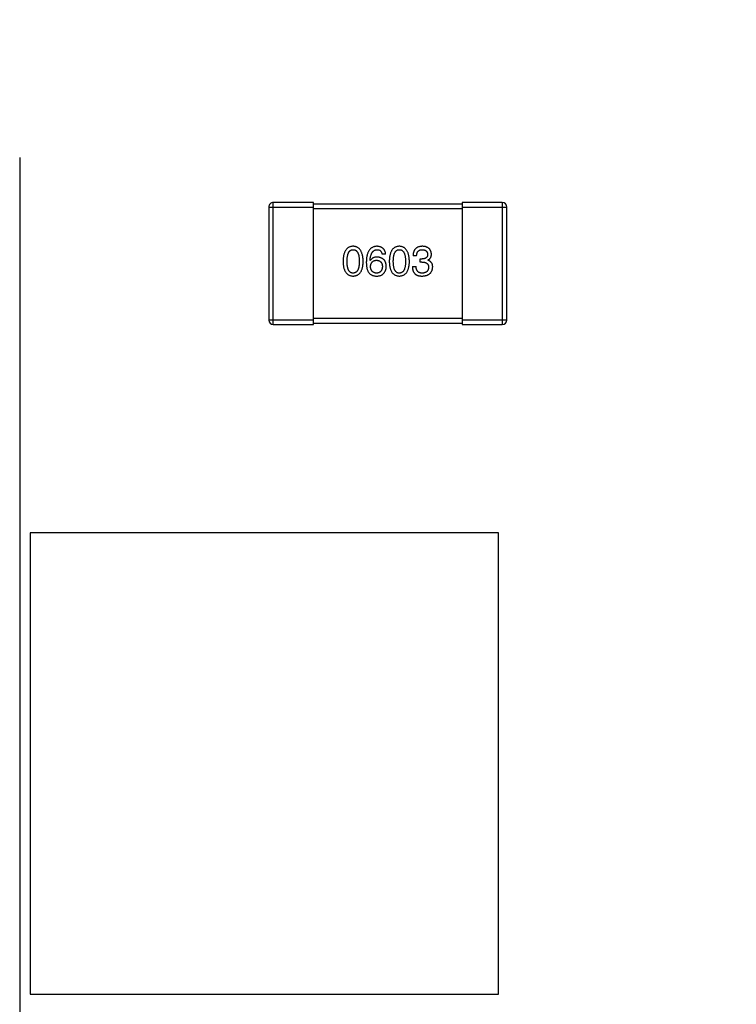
# Model space of a CAD drawing. Header units: millimetres. Extents: x 42 to 554, y 166 to 335.
# Tile 299 of 410: x 452.75 to 457.57, y 198.4 to 205.01. Entities that reach past the tile are written whole.
import ezdxf

# ---------------------------------------------------------------- set-up
doc = ezdxf.new("R2010")
doc.units = ezdxf.units.MM
doc.header["$LTSCALE"] = 30.734
doc.header["$PDMODE"] = 3
doc.header["$PDSIZE"] = 0.3125
doc.layers.get('0').update_dxf_attribs({"linetype": 'CONTINUOUS'})
doc.layers.get('Defpoints').update_dxf_attribs({"linetype": 'CONTINUOUS'})
doc.layers.add('Dim', color=6, linetype='CONTINUOUS', lineweight=13)
doc.styles.get("Standard").update_dxf_attribs({"font": 'txt', "width": 0.8})
doc.dimstyles.new('ISO-25_WS', dxfattribs={"dimscale": 1.8, "dimtxt": 2.5, "dimasz": 1.5, "dimexe": 1.25, "dimexo": 0.625, "dimtad": 1, "dimdsep": 46, "dimtxsty": 'Standard', "dimcen": 2.5, "dimadec": 0, "dimazin": 0, "dimtfac": 1, "dimtmove": 0, "dimatfit": 3, "dimfxl": 1, "dimtolj": 1, "dimtzin": 0, "dimarcsym": 0})

# ---------------------------------------------------------------- blocks, each defined once
blk = doc.blocks.new('*D40')
at = {"layer": 'Defpoints', "color": 0}
for p in [(452.7491, 205.2121), (494.7491, 205.2121), (494.7491, 197.2342)]:
    blk.add_point(p, dxfattribs=at)
at = {"layer": 'Dim', "color": 0, "lineweight": -2}
for p, q in [((452.7491, 204.0871), (452.7491, 194.9842)), ((494.7491, 204.0871), (494.7491, 194.9842)), ((455.4491, 197.2342), (492.0491, 197.2342))]:
    blk.add_line(p, q, dxfattribs=at)
at = {"layer": 'Dim', "color": 0}
for points in [[(455.4491, 197.6842), (455.4491, 196.7842), (452.7491, 197.2342)], [(492.0491, 196.7842), (492.0491, 197.6842), (494.7491, 197.2342)]]:
    blk.add_solid(points, dxfattribs=at)
at = {"layer": 'Dim', "color": 0, "insert": (473.7491, 200.6092), "char_height": 4.5, "attachment_point": 5}
blk.add_mtext('\\A1;42', dxfattribs=at)

msp = doc.modelspace()

# ---------------------------------------------------------------- linework, layer by layer
at = {"linetype": 'Continuous'}
for p, q in [((454.4245, 203.7531), (454.7245, 203.7531)), ((454.4245, 203.7531), (454.4245, 202.9931)), ((454.7245, 203.7831), (454.4545, 203.7831)), ((454.4545, 202.9631), (454.4545, 203.7831)), ((454.7245, 202.9631), (454.7245, 203.7831)), ((455.7245, 203.7731), (454.7245, 203.7731)), ((454.7245, 203.7431), (455.7245, 203.7431)), ((455.9945, 203.7831), (455.7245, 203.7831)), ((455.7245, 203.7831), (455.7245, 202.9631)), ((455.7245, 203.7531), (456.0245, 203.7531)), ((455.9945, 203.7831), (455.9945, 202.9631)), ((456.0245, 202.9931), (456.0245, 203.7531)), ((455.1062, 203.3932), (455.1051, 203.3943)), ((455.21, 203.4369), (455.186, 203.4369)), ((455.4181, 203.4249), (455.3941, 203.4249)), ((455.4422, 203.4041), (455.4553, 203.4041)), ((455.4422, 203.3834), (455.4422, 203.4041)), ((455.4936, 203.3965), (455.4936, 203.3954)), ((455.3897, 203.3528), (455.4149, 203.3528)), ((455.4542, 203.3834), (455.4422, 203.3834)), ((454.7245, 202.9931), (454.4245, 202.9931)), ((455.7245, 203.0031), (454.7245, 203.0031)), ((456.0245, 202.9931), (455.7245, 202.9931)), ((454.4545, 202.9631), (454.7245, 202.9631)), ((454.7245, 202.9731), (455.7245, 202.9731)), ((455.7245, 202.9631), (455.9945, 202.9631)), ((455.9694, 201.5644), (452.8194, 201.5644)), ((452.8194, 201.5644), (452.8194, 198.4644)), ((455.9694, 198.4644), (455.9694, 201.5644)), ((452.8194, 198.4644), (455.9694, 198.4644))]:
    msp.add_line(p, q, dxfattribs=at)
for centre, start, end in [((454.4545, 203.7531), 90.00001, 180.00001), ((455.9945, 203.7531), 0.00001, 90.00001), ((454.4545, 202.9931), 180.00001, 270.00001), ((455.9945, 202.9931), 270.00001, 0.00001)]:
    msp.add_arc(centre, 0.03, start, end, dxfattribs=at)
for points, knots in [([(454.9912, 203.4894), (454.9885, 203.4893), (454.9834, 203.489), (454.9758, 203.4877), (454.9689, 203.4856), (454.9623, 203.4828), (454.9563, 203.4791), (454.9508, 203.4746), (454.9458, 203.4694), (454.9413, 203.4634), (454.9373, 203.4566), (454.9338, 203.449), (454.9308, 203.4407), (454.9283, 203.4316), (454.9263, 203.4217), (454.9249, 203.4111), (454.9238, 203.3997), (454.9236, 203.3918), (454.9234, 203.3877)], [0, 0, 0, 0, 0.057911, 0.113262, 0.165956, 0.217443, 0.268511, 0.319665, 0.372, 0.426129, 0.483365, 0.543779, 0.607756, 0.676562, 0.749704, 0.827713, 0.911177, 1, 1, 1, 1]), ([(454.9508, 203.3877), (454.9508, 203.3909), (454.9508, 203.3971), (454.9513, 203.406), (454.9521, 203.4143), (454.9531, 203.422), (454.9546, 203.4291), (454.9563, 203.4356), (454.9583, 203.4414), (454.9607, 203.4467), (454.9634, 203.4513), (454.9664, 203.4554), (454.9698, 203.4588), (454.9734, 203.4616), (454.9774, 203.4638), (454.9817, 203.4653), (454.9864, 203.4662), (454.9896, 203.4664), (454.9912, 203.4664)], [0, 0, 0, 0, 0.096452, 0.187278, 0.271765, 0.350519, 0.423437, 0.491321, 0.554011, 0.612224, 0.666281, 0.717003, 0.764884, 0.811423, 0.856783, 0.902993, 0.950236, 1, 1, 1, 1]), ([(455.0589, 203.3877), (455.0588, 203.3918), (455.0584, 203.3996), (455.0573, 203.4109), (455.0557, 203.4214), (455.0536, 203.4312), (455.0511, 203.4403), (455.0481, 203.4485), (455.0446, 203.4561), (455.0405, 203.4628), (455.036, 203.4689), (455.0311, 203.4742), (455.0256, 203.4786), (455.0197, 203.4824), (455.0132, 203.4853), (455.0063, 203.4875), (454.9989, 203.4889), (454.9938, 203.4892), (454.9912, 203.4894)], [0, 0, 0, 0, 0.088475, 0.171606, 0.249595, 0.322626, 0.391327, 0.455765, 0.516374, 0.573675, 0.628522, 0.681161, 0.732559, 0.783563, 0.83504, 0.887639, 0.942585, 1, 1, 1, 1]), ([(454.9912, 203.4664), (454.9929, 203.4664), (454.9961, 203.4662), (455.0009, 203.4653), (455.0053, 203.4638), (455.0095, 203.4616), (455.0132, 203.4588), (455.0166, 203.4554), (455.0197, 203.4513), (455.0225, 203.4467), (455.0249, 203.4414), (455.027, 203.4356), (455.0288, 203.4291), (455.0302, 203.422), (455.0313, 203.4143), (455.0321, 203.406), (455.0326, 203.3971), (455.0327, 203.3909), (455.0327, 203.3877)], [0, 0, 0, 0, 0.050604, 0.098688, 0.145699, 0.191791, 0.238625, 0.286717, 0.337546, 0.391814, 0.449755, 0.512106, 0.579685, 0.652048, 0.730262, 0.814146, 0.904281, 1, 1, 1, 1]), ([(455.1521, 203.4894), (455.1493, 203.4892), (455.1437, 203.4889), (455.1357, 203.4874), (455.1283, 203.4851), (455.1213, 203.4821), (455.1149, 203.4782), (455.109, 203.4735), (455.1037, 203.4681), (455.0989, 203.4617), (455.0946, 203.4547), (455.0909, 203.4468), (455.0877, 203.4382), (455.0851, 203.4288), (455.083, 203.4185), (455.0815, 203.4075), (455.0803, 203.3957), (455.0801, 203.3876), (455.08, 203.3834)], [0, 0, 0, 0, 0.058957, 0.115262, 0.16907, 0.221312, 0.273147, 0.324961, 0.377649, 0.432026, 0.488925, 0.549039, 0.612912, 0.680653, 0.753056, 0.830314, 0.912483, 1, 1, 1, 1]), ([(455.1051, 203.3943), (455.1053, 203.3971), (455.1057, 203.4026), (455.1067, 203.4106), (455.108, 203.418), (455.1096, 203.4249), (455.1115, 203.4313), (455.1136, 203.4372), (455.1161, 203.4425), (455.1189, 203.4473), (455.122, 203.4515), (455.1254, 203.4553), (455.1291, 203.4585), (455.1331, 203.4611), (455.1374, 203.4634), (455.1421, 203.4649), (455.147, 203.466), (455.1504, 203.4663), (455.1521, 203.4664)], [0, 0, 0, 0, 0.089218, 0.173709, 0.252753, 0.326963, 0.397099, 0.462534, 0.524018, 0.582178, 0.637235, 0.689955, 0.741228, 0.791618, 0.841661, 0.892925, 0.945259, 1, 1, 1, 1]), ([(455.21, 203.4369), (455.2098, 203.4389), (455.2093, 203.4428), (455.208, 203.4484), (455.2064, 203.4537), (455.2044, 203.4586), (455.2021, 203.4632), (455.1994, 203.4674), (455.1963, 203.4712), (455.1929, 203.4747), (455.189, 203.4778), (455.1848, 203.4806), (455.1803, 203.483), (455.1753, 203.485), (455.17, 203.4866), (455.1644, 203.4879), (455.1584, 203.4889), (455.1542, 203.4892), (455.1521, 203.4894)], [0, 0, 0, 0, 0.06947, 0.136096, 0.199592, 0.260665, 0.319672, 0.377156, 0.433415, 0.489984, 0.546535, 0.604276, 0.663499, 0.725182, 0.788953, 0.855683, 0.926216, 1, 1, 1, 1]), ([(455.1521, 203.4664), (455.1543, 203.4664), (455.1587, 203.4662), (455.1648, 203.4648), (455.1702, 203.4625), (455.1749, 203.4592), (455.1788, 203.4549), (455.182, 203.4498), (455.1845, 203.4437), (455.1855, 203.4392), (455.186, 203.4369)], [0, 0, 0, 0, 0.136586, 0.261496, 0.378089, 0.490612, 0.605522, 0.725767, 0.8561, 1, 1, 1, 1]), ([(455.3021, 203.4894), (455.2994, 203.4893), (455.2942, 203.489), (455.2867, 203.4877), (455.2797, 203.4856), (455.2732, 203.4828), (455.2672, 203.4791), (455.2616, 203.4746), (455.2566, 203.4694), (455.2522, 203.4634), (455.2481, 203.4566), (455.2447, 203.449), (455.2417, 203.4407), (455.2392, 203.4316), (455.2372, 203.4217), (455.2357, 203.4111), (455.2347, 203.3997), (455.2344, 203.3918), (455.2343, 203.3877)], [0, 0, 0, 0, 0.057911, 0.113262, 0.165956, 0.217443, 0.268511, 0.319665, 0.372, 0.426129, 0.483365, 0.543779, 0.607756, 0.676562, 0.749704, 0.827713, 0.911177, 1, 1, 1, 1]), ([(455.2616, 203.3877), (455.2616, 203.3909), (455.2617, 203.3971), (455.2622, 203.406), (455.263, 203.4143), (455.264, 203.422), (455.2655, 203.4291), (455.2671, 203.4356), (455.2692, 203.4414), (455.2716, 203.4467), (455.2743, 203.4513), (455.2773, 203.4554), (455.2806, 203.4588), (455.2843, 203.4616), (455.2883, 203.4638), (455.2926, 203.4653), (455.2972, 203.4662), (455.3004, 203.4664), (455.3021, 203.4664)], [0, 0, 0, 0, 0.096452, 0.187278, 0.271765, 0.350519, 0.423437, 0.491321, 0.554011, 0.612224, 0.666281, 0.717003, 0.764884, 0.811423, 0.856783, 0.902993, 0.950236, 1, 1, 1, 1]), ([(455.3698, 203.3877), (455.3696, 203.3918), (455.3693, 203.3996), (455.3682, 203.4109), (455.3665, 203.4214), (455.3645, 203.4312), (455.362, 203.4403), (455.3589, 203.4485), (455.3554, 203.4561), (455.3514, 203.4628), (455.3469, 203.4689), (455.342, 203.4742), (455.3365, 203.4786), (455.3305, 203.4824), (455.3241, 203.4853), (455.3172, 203.4875), (455.3098, 203.4889), (455.3047, 203.4892), (455.3021, 203.4894)], [0, 0, 0, 0, 0.088475, 0.171606, 0.249595, 0.322626, 0.391327, 0.455765, 0.516374, 0.573675, 0.628522, 0.681161, 0.732559, 0.783563, 0.83504, 0.887639, 0.942585, 1, 1, 1, 1]), ([(455.3021, 203.4664), (455.3037, 203.4664), (455.307, 203.4662), (455.3118, 203.4653), (455.3162, 203.4638), (455.3203, 203.4616), (455.3241, 203.4588), (455.3275, 203.4554), (455.3306, 203.4513), (455.3334, 203.4467), (455.3358, 203.4414), (455.3379, 203.4356), (455.3396, 203.4291), (455.3411, 203.422), (455.3422, 203.4143), (455.343, 203.406), (455.3435, 203.3971), (455.3436, 203.3909), (455.3436, 203.3877)], [0, 0, 0, 0, 0.050604, 0.098688, 0.145699, 0.191791, 0.238625, 0.286717, 0.337546, 0.391814, 0.449755, 0.512106, 0.579685, 0.652048, 0.730262, 0.814146, 0.904281, 1, 1, 1, 1]), ([(455.4575, 203.4894), (455.455, 203.4893), (455.4501, 203.4891), (455.443, 203.4882), (455.4364, 203.4869), (455.4302, 203.485), (455.4245, 203.4828), (455.4194, 203.4799), (455.4146, 203.4766), (455.4104, 203.4728), (455.4067, 203.4685), (455.4034, 203.4637), (455.4007, 203.4584), (455.3983, 203.4526), (455.3965, 203.4464), (455.3952, 203.4396), (455.3943, 203.4324), (455.3942, 203.4275), (455.3941, 203.4249)], [0, 0, 0, 0, 0.073232, 0.142595, 0.207997, 0.270074, 0.329156, 0.386529, 0.441846, 0.496976, 0.551877, 0.607941, 0.665637, 0.725446, 0.788542, 0.855101, 0.925196, 1, 1, 1, 1]), ([(455.4181, 203.4249), (455.4182, 203.4266), (455.4184, 203.4298), (455.419, 203.4345), (455.4197, 203.4389), (455.4209, 203.443), (455.4223, 203.4468), (455.424, 203.4502), (455.4259, 203.4533), (455.4282, 203.4561), (455.4307, 203.4586), (455.4336, 203.4607), (455.4367, 203.4625), (455.4401, 203.4639), (455.4438, 203.4651), (455.4477, 203.4659), (455.452, 203.4663), (455.4549, 203.4664), (455.4564, 203.4664)], [0, 0, 0, 0, 0.078134, 0.15164, 0.221358, 0.286689, 0.348614, 0.407697, 0.464247, 0.520153, 0.574432, 0.629291, 0.684538, 0.742032, 0.801329, 0.863637, 0.930123, 1, 1, 1, 1]), ([(455.4564, 203.4664), (455.4578, 203.4664), (455.4604, 203.4662), (455.4643, 203.4657), (455.4679, 203.4651), (455.4713, 203.4642), (455.4745, 203.4631), (455.4774, 203.4617), (455.48, 203.4601), (455.4824, 203.4583), (455.4845, 203.4563), (455.4864, 203.454), (455.4881, 203.4515), (455.4895, 203.4488), (455.4906, 203.4459), (455.4915, 203.4427), (455.4921, 203.4393), (455.4923, 203.437), (455.4925, 203.4358)], [0, 0, 0, 0, 0.078051, 0.151197, 0.220412, 0.286742, 0.34933, 0.409464, 0.467368, 0.52298, 0.578639, 0.633998, 0.690142, 0.746855, 0.805868, 0.867776, 0.932345, 1, 1, 1, 1]), ([(455.5176, 203.438), (455.5174, 203.44), (455.5171, 203.4439), (455.516, 203.4495), (455.5146, 203.4548), (455.5127, 203.4597), (455.5104, 203.4642), (455.5077, 203.4683), (455.5046, 203.4721), (455.501, 203.4755), (455.497, 203.4786), (455.4926, 203.4812), (455.4877, 203.4835), (455.4825, 203.4854), (455.4768, 203.487), (455.4707, 203.4881), (455.4643, 203.489), (455.4598, 203.4893), (455.4575, 203.4894)], [0, 0, 0, 0, 0.067521, 0.132139, 0.193339, 0.252064, 0.309083, 0.364848, 0.420021, 0.475612, 0.532002, 0.589602, 0.649896, 0.712634, 0.778603, 0.848416, 0.922155, 1, 1, 1, 1]), ([(455.1521, 203.4172), (455.1495, 203.4172), (455.1444, 203.4171), (455.137, 203.4159), (455.1303, 203.414), (455.1242, 203.4114), (455.1187, 203.408), (455.1138, 203.4038), (455.1096, 203.3989), (455.1073, 203.3951), (455.1062, 203.3932)], [0, 0, 0, 0, 0.144617, 0.279572, 0.40596, 0.526097, 0.64389, 0.760003, 0.877724, 1, 1, 1, 1]), ([(455.1084, 203.3528), (455.1085, 203.3544), (455.1087, 203.3577), (455.1094, 203.3624), (455.1104, 203.3669), (455.1116, 203.371), (455.1132, 203.3748), (455.115, 203.3782), (455.1171, 203.3814), (455.1195, 203.3842), (455.1222, 203.3868), (455.1252, 203.3889), (455.1284, 203.3909), (455.132, 203.3924), (455.1358, 203.3937), (455.1399, 203.3946), (455.1442, 203.3952), (455.1473, 203.3953), (455.1488, 203.3954)], [0, 0, 0, 0, 0.076072, 0.148369, 0.216753, 0.281358, 0.342792, 0.401604, 0.458929, 0.514444, 0.569818, 0.625343, 0.681554, 0.739608, 0.800134, 0.863477, 0.929547, 1, 1, 1, 1]), ([(455.1488, 203.3954), (455.1503, 203.3953), (455.1532, 203.3952), (455.1575, 203.3946), (455.1615, 203.3937), (455.1652, 203.3925), (455.1686, 203.3909), (455.1718, 203.3891), (455.1747, 203.3869), (455.1773, 203.3845), (455.1796, 203.3817), (455.1817, 203.3787), (455.1834, 203.3753), (455.185, 203.3716), (455.1861, 203.3676), (455.1871, 203.3633), (455.1878, 203.3587), (455.188, 203.3555), (455.1882, 203.3539)], [0, 0, 0, 0, 0.069884, 0.136529, 0.199638, 0.259844, 0.317774, 0.374356, 0.430026, 0.485148, 0.5409, 0.597889, 0.657472, 0.718614, 0.783613, 0.85129, 0.923712, 1, 1, 1, 1]), ([(455.2144, 203.355), (455.2143, 203.3573), (455.214, 203.3619), (455.213, 203.3685), (455.2116, 203.3747), (455.2098, 203.3805), (455.2075, 203.3859), (455.2047, 203.3909), (455.2015, 203.3955), (455.1978, 203.3996), (455.1936, 203.4032), (455.1891, 203.4066), (455.184, 203.4094), (455.1785, 203.4118), (455.1725, 203.4139), (455.1661, 203.4154), (455.1593, 203.4166), (455.1545, 203.417), (455.1521, 203.4172)], [0, 0, 0, 0, 0.071527, 0.139094, 0.20346, 0.264939, 0.323904, 0.381383, 0.437591, 0.493343, 0.549401, 0.606085, 0.664838, 0.725424, 0.788712, 0.855452, 0.925772, 1, 1, 1, 1]), ([(455.4925, 203.4358), (455.4924, 203.4346), (455.4922, 203.4322), (455.4917, 203.4287), (455.4909, 203.4254), (455.4898, 203.4224), (455.4884, 203.4196), (455.4868, 203.417), (455.4849, 203.4146), (455.4827, 203.4125), (455.4802, 203.4107), (455.4774, 203.409), (455.4744, 203.4076), (455.4711, 203.4064), (455.4675, 203.4055), (455.4637, 203.4048), (455.4596, 203.4043), (455.4568, 203.4042), (455.4553, 203.4041)], [0, 0, 0, 0, 0.067741, 0.131599, 0.192143, 0.249977, 0.306453, 0.361639, 0.416449, 0.471489, 0.527582, 0.584873, 0.644974, 0.70814, 0.77492, 0.845909, 0.920585, 1, 1, 1, 1]), ([(455.4936, 203.3965), (455.4955, 203.3974), (455.4992, 203.3993), (455.5042, 203.403), (455.5083, 203.4074), (455.5118, 203.4123), (455.5144, 203.4179), (455.5163, 203.424), (455.5174, 203.4308), (455.5175, 203.4356), (455.5176, 203.438)], [0, 0, 0, 0, 0.125227, 0.244792, 0.361427, 0.478215, 0.59667, 0.722058, 0.856314, 1, 1, 1, 1]), ([(455.5263, 203.3506), (455.5263, 203.352), (455.5263, 203.3548), (455.5258, 203.3589), (455.5253, 203.3628), (455.5243, 203.3665), (455.5232, 203.37), (455.5218, 203.3733), (455.5201, 203.3764), (455.5182, 203.3793), (455.516, 203.382), (455.5136, 203.3845), (455.5108, 203.3868), (455.5079, 203.389), (455.5047, 203.3909), (455.5012, 203.3926), (455.4975, 203.3941), (455.4949, 203.395), (455.4936, 203.3954)], [0, 0, 0, 0, 0.071215, 0.138707, 0.20396, 0.266995, 0.327734, 0.387609, 0.445602, 0.503345, 0.561136, 0.618597, 0.677672, 0.738255, 0.799989, 0.863961, 0.930555, 1, 1, 1, 1]), ([(454.9234, 203.3877), (454.9236, 203.3838), (454.9238, 203.3762), (454.9249, 203.3651), (454.9263, 203.3548), (454.9283, 203.3453), (454.9308, 203.3365), (454.9338, 203.3284), (454.9373, 203.3211), (454.9413, 203.3145), (454.9458, 203.3087), (454.9508, 203.3036), (454.9563, 203.2993), (454.9623, 203.2958), (454.9689, 203.293), (454.9759, 203.291), (454.9834, 203.2897), (454.9885, 203.2895), (454.9912, 203.2894)], [0, 0, 0, 0, 0.087693, 0.170223, 0.247496, 0.319826, 0.387768, 0.451403, 0.511459, 0.568358, 0.622671, 0.675251, 0.726739, 0.778422, 0.830759, 0.884394, 0.940865, 1, 1, 1, 1]), ([(454.9912, 203.3091), (454.9896, 203.3091), (454.9864, 203.3092), (454.9817, 203.3101), (454.9774, 203.3117), (454.9734, 203.3139), (454.9697, 203.3167), (454.9664, 203.3201), (454.9634, 203.3241), (454.9607, 203.3288), (454.9583, 203.334), (454.9563, 203.3399), (454.9546, 203.3464), (454.9531, 203.3535), (454.9521, 203.3612), (454.9513, 203.3695), (454.9508, 203.3784), (454.9508, 203.3846), (454.9508, 203.3877)], [0, 0, 0, 0, 0.049766, 0.097012, 0.143225, 0.188786, 0.235079, 0.282962, 0.333687, 0.387747, 0.445963, 0.508657, 0.576545, 0.649868, 0.72822, 0.812712, 0.903543, 1, 1, 1, 1]), ([(454.9912, 203.2894), (454.9938, 203.2895), (454.999, 203.2897), (455.0065, 203.291), (455.0135, 203.293), (455.0201, 203.2958), (455.0261, 203.2993), (455.0316, 203.3036), (455.0366, 203.3087), (455.0411, 203.3145), (455.0451, 203.3211), (455.0486, 203.3284), (455.0516, 203.3365), (455.054, 203.3453), (455.0561, 203.3548), (455.0575, 203.3651), (455.0585, 203.3762), (455.0588, 203.3838), (455.0589, 203.3877)], [0, 0, 0, 0, 0.059134, 0.115603, 0.169236, 0.221572, 0.273254, 0.32474, 0.377319, 0.431815, 0.488555, 0.548609, 0.612242, 0.680182, 0.75251, 0.829782, 0.91231, 1, 1, 1, 1]), ([(455.0327, 203.3877), (455.0327, 203.3846), (455.0326, 203.3785), (455.0321, 203.3697), (455.0313, 203.3615), (455.0302, 203.3539), (455.0288, 203.3469), (455.027, 203.3404), (455.0249, 203.3346), (455.0225, 203.3293), (455.0197, 203.3247), (455.0166, 203.3206), (455.0132, 203.3171), (455.0094, 203.3143), (455.0053, 203.3121), (455.0009, 203.3104), (454.9961, 203.3094), (454.9929, 203.3092), (454.9912, 203.3091)], [0, 0, 0, 0, 0.094834, 0.184067, 0.267029, 0.344713, 0.417334, 0.484367, 0.546941, 0.604717, 0.65953, 0.710539, 0.759381, 0.806382, 0.853027, 0.900623, 0.949121, 1, 1, 1, 1]), ([(455.08, 203.3834), (455.08, 203.3798), (455.08, 203.3729), (455.0808, 203.3629), (455.0818, 203.3535), (455.0834, 203.3447), (455.0854, 203.3365), (455.0878, 203.3289), (455.0907, 203.322), (455.093, 203.3177), (455.0942, 203.3156)], [0, 0, 0, 0, 0.151498, 0.29521, 0.430242, 0.557137, 0.677306, 0.790845, 0.898111, 1, 1, 1, 1]), ([(455.1499, 203.3091), (455.1483, 203.3091), (455.1452, 203.3092), (455.1407, 203.3099), (455.1365, 203.3108), (455.1326, 203.3121), (455.1289, 203.3137), (455.1256, 203.3157), (455.1225, 203.3179), (455.1198, 203.3205), (455.1173, 203.3234), (455.1152, 203.3267), (455.1132, 203.3302), (455.1117, 203.3341), (455.1104, 203.3383), (455.1094, 203.3428), (455.1087, 203.3477), (455.1085, 203.351), (455.1084, 203.3528)], [0, 0, 0, 0, 0.070403, 0.137196, 0.200053, 0.260887, 0.31876, 0.37535, 0.430743, 0.485927, 0.541678, 0.598832, 0.657726, 0.719441, 0.783504, 0.851852, 0.923533, 1, 1, 1, 1]), ([(455.1882, 203.3539), (455.188, 203.3521), (455.1878, 203.3488), (455.1871, 203.3439), (455.1862, 203.3394), (455.185, 203.3351), (455.1836, 203.3312), (455.1818, 203.3276), (455.1799, 203.3243), (455.1776, 203.3213), (455.175, 203.3187), (455.1722, 203.3163), (455.1691, 203.3143), (455.1658, 203.3126), (455.1622, 203.3112), (455.1583, 203.3101), (455.1542, 203.3094), (455.1514, 203.3092), (455.1499, 203.3091)], [0, 0, 0, 0, 0.078863, 0.153308, 0.223539, 0.289857, 0.35341, 0.413572, 0.471721, 0.528235, 0.584279, 0.638781, 0.69466, 0.751251, 0.809198, 0.869697, 0.933318, 1, 1, 1, 1]), ([(455.1947, 203.3058), (455.1963, 203.3075), (455.1994, 203.3109), (455.2034, 203.3165), (455.2068, 203.3223), (455.2096, 203.3284), (455.2117, 203.3347), (455.2133, 203.3412), (455.2142, 203.348), (455.2143, 203.3526), (455.2144, 203.355)], [0, 0, 0, 0, 0.129393, 0.255335, 0.378531, 0.500878, 0.622934, 0.746191, 0.87096, 1, 1, 1, 1]), ([(455.2343, 203.3877), (455.2344, 203.3838), (455.2347, 203.3762), (455.2357, 203.3651), (455.2372, 203.3548), (455.2392, 203.3453), (455.2417, 203.3365), (455.2447, 203.3284), (455.2481, 203.3211), (455.2522, 203.3145), (455.2566, 203.3087), (455.2616, 203.3036), (455.2672, 203.2993), (455.2732, 203.2958), (455.2797, 203.293), (455.2867, 203.291), (455.2942, 203.2897), (455.2994, 203.2895), (455.3021, 203.2894)], [0, 0, 0, 0, 0.087693, 0.170223, 0.247496, 0.319826, 0.387768, 0.451403, 0.511459, 0.568358, 0.622671, 0.675251, 0.726739, 0.778422, 0.830759, 0.884394, 0.940865, 1, 1, 1, 1]), ([(455.3021, 203.3091), (455.3004, 203.3091), (455.2972, 203.3092), (455.2926, 203.3101), (455.2883, 203.3117), (455.2843, 203.3139), (455.2806, 203.3167), (455.2773, 203.3201), (455.2743, 203.3241), (455.2716, 203.3288), (455.2692, 203.334), (455.2671, 203.3399), (455.2655, 203.3464), (455.264, 203.3535), (455.2629, 203.3612), (455.2622, 203.3695), (455.2617, 203.3784), (455.2616, 203.3846), (455.2616, 203.3877)], [0, 0, 0, 0, 0.049766, 0.097012, 0.143225, 0.188786, 0.235079, 0.282962, 0.333687, 0.387747, 0.445963, 0.508657, 0.576545, 0.649868, 0.72822, 0.812712, 0.903543, 1, 1, 1, 1]), ([(455.3021, 203.2894), (455.3047, 203.2895), (455.3099, 203.2897), (455.3174, 203.291), (455.3244, 203.293), (455.3309, 203.2958), (455.3369, 203.2993), (455.3425, 203.3036), (455.3475, 203.3087), (455.352, 203.3145), (455.356, 203.3211), (455.3594, 203.3284), (455.3624, 203.3365), (455.3649, 203.3453), (455.3669, 203.3548), (455.3684, 203.3651), (455.3694, 203.3762), (455.3697, 203.3838), (455.3698, 203.3877)], [0, 0, 0, 0, 0.059134, 0.115603, 0.169236, 0.221572, 0.273254, 0.32474, 0.377319, 0.431815, 0.488555, 0.548609, 0.612242, 0.680182, 0.75251, 0.829782, 0.91231, 1, 1, 1, 1]), ([(455.3436, 203.3877), (455.3436, 203.3846), (455.3435, 203.3785), (455.343, 203.3697), (455.3422, 203.3615), (455.3411, 203.3539), (455.3397, 203.3469), (455.3379, 203.3404), (455.3358, 203.3346), (455.3334, 203.3293), (455.3306, 203.3247), (455.3275, 203.3206), (455.3241, 203.3171), (455.3203, 203.3143), (455.3162, 203.3121), (455.3118, 203.3104), (455.307, 203.3094), (455.3037, 203.3092), (455.3021, 203.3091)], [0, 0, 0, 0, 0.094834, 0.184067, 0.267029, 0.344713, 0.417334, 0.484367, 0.546941, 0.604717, 0.65953, 0.710539, 0.759381, 0.806382, 0.853027, 0.900623, 0.949121, 1, 1, 1, 1]), ([(455.3897, 203.3528), (455.3898, 203.351), (455.3899, 203.3475), (455.3904, 203.3424), (455.3911, 203.3375), (455.3919, 203.3329), (455.393, 203.3285), (455.3943, 203.3243), (455.3959, 203.3204), (455.3976, 203.3167), (455.3996, 203.3133), (455.4017, 203.31), (455.4041, 203.3071), (455.4067, 203.3044), (455.4095, 203.3019), (455.4126, 203.2997), (455.4158, 203.2976), (455.4181, 203.2965), (455.4192, 203.2959)], [0, 0, 0, 0, 0.078937, 0.154495, 0.226898, 0.296844, 0.363348, 0.427781, 0.48946, 0.549586, 0.607902, 0.664733, 0.720805, 0.776157, 0.831175, 0.886736, 0.943094, 1, 1, 1, 1]), ([(455.4564, 203.3091), (455.4548, 203.3091), (455.4516, 203.3091), (455.447, 203.3097), (455.4427, 203.3105), (455.4387, 203.3117), (455.435, 203.3132), (455.4316, 203.3151), (455.4285, 203.3174), (455.4257, 203.3199), (455.4233, 203.3229), (455.4211, 203.3261), (455.4193, 203.3297), (455.4178, 203.3337), (455.4166, 203.338), (455.4157, 203.3426), (455.4151, 203.3476), (455.4149, 203.351), (455.4149, 203.3528)], [0, 0, 0, 0, 0.071272, 0.13882, 0.201858, 0.262757, 0.320043, 0.376709, 0.431462, 0.486034, 0.541209, 0.597703, 0.65589, 0.717768, 0.782056, 0.850407, 0.92277, 1, 1, 1, 1]), ([(455.4542, 203.3834), (455.456, 203.3834), (455.4595, 203.3833), (455.4646, 203.3828), (455.4693, 203.3822), (455.4737, 203.3812), (455.4778, 203.3799), (455.4815, 203.3784), (455.4848, 203.3765), (455.4878, 203.3744), (455.4905, 203.372), (455.4928, 203.3693), (455.4947, 203.3663), (455.4963, 203.3631), (455.4975, 203.3595), (455.4984, 203.3557), (455.4989, 203.3516), (455.499, 203.3488), (455.499, 203.3473)], [0, 0, 0, 0, 0.082495, 0.159728, 0.232496, 0.300725, 0.365163, 0.425859, 0.483728, 0.538892, 0.592921, 0.646195, 0.699968, 0.754746, 0.811387, 0.870806, 0.933482, 1, 1, 1, 1]), ([(455.4553, 203.2894), (455.458, 203.2895), (455.4634, 203.2898), (455.4711, 203.2907), (455.4783, 203.2921), (455.4851, 203.2939), (455.4913, 203.2962), (455.497, 203.2989), (455.5023, 203.302), (455.507, 203.3057), (455.5112, 203.3097), (455.5149, 203.3143), (455.5181, 203.3192), (455.5208, 203.3247), (455.523, 203.3305), (455.5246, 203.3368), (455.5258, 203.3435), (455.5262, 203.3482), (455.5263, 203.3506)], [0, 0, 0, 0, 0.078078, 0.151942, 0.221594, 0.28726, 0.350176, 0.409768, 0.467648, 0.523784, 0.578904, 0.634014, 0.689819, 0.746826, 0.805875, 0.867063, 0.931764, 1, 1, 1, 1]), ([(455.499, 203.3473), (455.4989, 203.3458), (455.4987, 203.343), (455.4979, 203.3389), (455.497, 203.335), (455.4956, 203.3314), (455.494, 203.3281), (455.4921, 203.325), (455.4898, 203.3222), (455.4873, 203.3196), (455.4845, 203.3174), (455.4813, 203.3154), (455.4779, 203.3136), (455.4742, 203.3122), (455.4701, 203.311), (455.4658, 203.3101), (455.4612, 203.3094), (455.458, 203.3092), (455.4564, 203.3091)], [0, 0, 0, 0, 0.068514, 0.133941, 0.195994, 0.255362, 0.312994, 0.369441, 0.424687, 0.480522, 0.537148, 0.594801, 0.654411, 0.716817, 0.781981, 0.850498, 0.923306, 1, 1, 1, 1]), ([(455.0942, 203.3156), (455.0957, 203.3136), (455.0986, 203.3096), (455.1038, 203.3045), (455.1095, 203.3), (455.1157, 203.2964), (455.1224, 203.2934), (455.1297, 203.2913), (455.1374, 203.2898), (455.1428, 203.2895), (455.1455, 203.2894)], [0, 0, 0, 0, 0.125033, 0.246266, 0.36603, 0.485265, 0.606781, 0.732144, 0.862551, 1, 1, 1, 1]), ([(455.1455, 203.2894), (455.1483, 203.2893), (455.1537, 203.2892), (455.1615, 203.2899), (455.1687, 203.291), (455.1752, 203.2928), (455.1811, 203.2951), (455.1863, 203.2981), (455.1909, 203.3015), (455.1935, 203.3044), (455.1947, 203.3058)], [0, 0, 0, 0, 0.156782, 0.301945, 0.436395, 0.561474, 0.678489, 0.78853, 0.894967, 1, 1, 1, 1]), ([(455.4192, 203.2959), (455.4204, 203.2954), (455.4227, 203.2943), (455.4265, 203.293), (455.4305, 203.2918), (455.4349, 203.291), (455.4396, 203.2903), (455.4445, 203.2897), (455.4498, 203.2895), (455.4534, 203.2894), (455.4553, 203.2894)], [0, 0, 0, 0, 0.101955, 0.208983, 0.322698, 0.44339, 0.570851, 0.70629, 0.84885, 1, 1, 1, 1])]:
    msp.add_open_spline(points, degree=3, knots=knots, dxfattribs=at)

# ---------------------------------------------------------------- dimensions: what is measured, and where the dimension line sits
at = {"layer": 'Dim'}
dim = msp.add_linear_dim(base=(494.7491, 197.2342), p1=(452.7491, 205.2121), p2=(494.7491, 205.2121), dimstyle='ISO-25_WS', dxfattribs=at)
dim.commit()
dim.dimension.update_dxf_attribs({"geometry": '*D40', "text_midpoint": (473.7491, 200.6092)})

doc.saveas('drawing.dxf')
